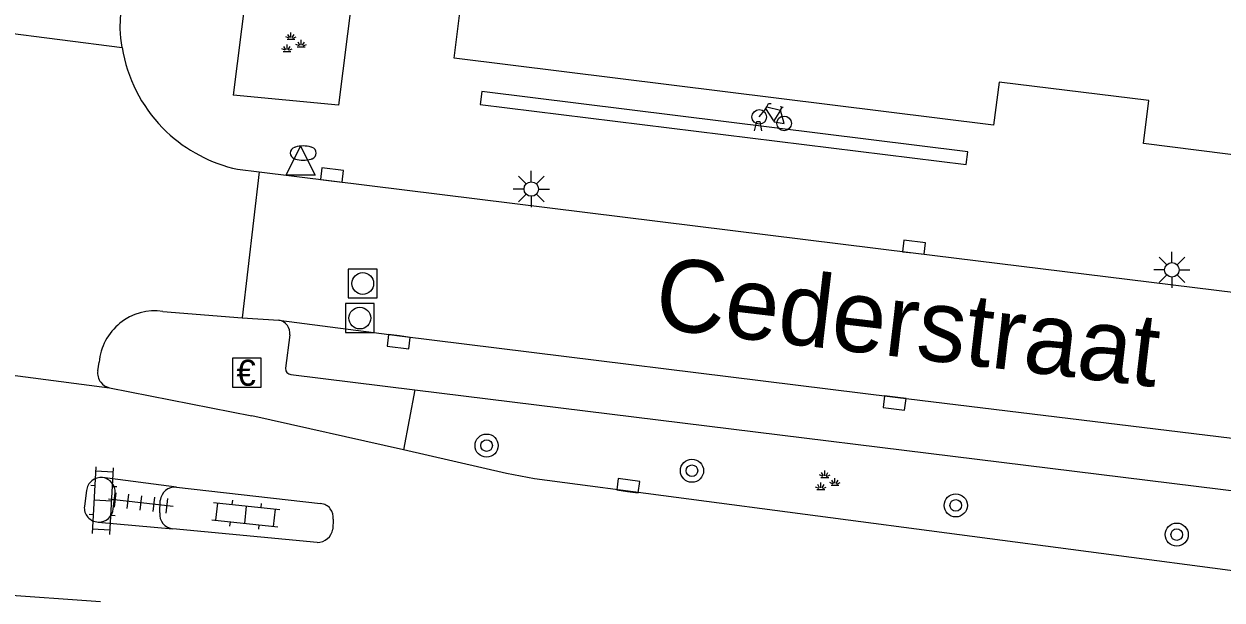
# Model space of a CAD drawing. Extents: x 131000 to 133014, y 396499 to 399001.
# Drawn here: x 132406.9 to 132448.28, y 396829.34 to 396849.24 of the extents above; entities that cross this region are included whole.
import ezdxf

# ---------------------------------------------------------------- set-up
doc = ezdxf.new("R2010")
doc.units = 0
for name, color, linetype in [('gg-anno-openbare ruimte label', 7, 'Continuous'), ('gg-bbg-hoofdgebouw', 7, 'Continuous'), ('gg-knt-verharding', 7, 'Continuous'), ('gg-knt-verharding nz', 7, 'Continuous'), ('gt-symb-betaalautomaat', 7, 'Continuous'), ('gt-symb-boom', 7, 'Continuous'), ('gt-symb-brandkraan', 7, 'Continuous'), ('gt-symb-fietsenrek', 7, 'Continuous'), ('gt-symb-groenvak', 7, 'Continuous'), ('gt-symb-klinker verharding', 7, 'Continuous'), ('gt-symb-kolk', 7, 'Continuous'), ('gt-symb-lichtmast', 7, 'Continuous'), ('gt-symb-rioolschacht', 7, 'Continuous'), ('gt-symb-tegel verharding', 7, 'Continuous'), ('gt-symb-waterafsluiter', 7, 'Continuous')]:
    doc.layers.add(name, color=color, linetype=linetype)

# ---------------------------------------------------------------- blocks, each defined once
blk = doc.blocks.new('gt0-LMAST')
at = {"layer": 'gt-symb-lichtmast'}
for p, q in [((-0.182, 0.173), (-0.447, 0.438)), ((-0.005, 0.246), (-0.005, 0.621)), ((0.172, 0.173), (0.437, 0.438)), ((-0.255, -0.004), (-0.63, -0.004)), ((-0.182, -0.181), (-0.447, -0.446)), ((-0.005, -0.254), (-0.005, -0.629)), ((0.437, -0.446), (0.172, -0.181)), ((0.245, -0.004), (0.62, -0.004))]:
    blk.add_line(p, q, dxfattribs=at)
blk.add_circle((-0.005, -0.004), 0.25, dxfattribs=at)
blk = doc.blocks.new('gt0-BOOM')
at = {"layer": 'gt-symb-boom'}
for radius in [0.4, 0.2]:
    blk.add_circle((0, 0), radius, dxfattribs=at)
blk = doc.blocks.new('gt0-GRVAK')
at = {"layer": 'gt-symb-groenvak'}
for p, q in [((-0.11, 0.189), (-0.228, 0.24)), ((-0.182, 0.153), (0.088, 0.153)), ((-0.091, 0.211), (-0.156, 0.322)), ((-0.047, 0.214), (-0.047, 0.393)), ((-0.004, 0.211), (0.061, 0.322)), ((0.015, 0.189), (0.133, 0.24)), ((0.262, -0.052), (0.197, 0.059)), ((0.305, -0.049), (0.305, 0.13)), ((0.349, -0.052), (0.414, 0.059)), ((-0.245, -0.228), (-0.363, -0.177)), ((-0.318, -0.264), (-0.047, -0.264)), ((-0.226, -0.206), (-0.291, -0.095)), ((-0.183, -0.203), (-0.183, -0.024)), ((-0.139, -0.206), (-0.074, -0.095)), ((-0.12, -0.228), (-0.002, -0.177)), ((0.243, -0.074), (0.125, -0.023)), ((0.17, -0.11), (0.441, -0.11)), ((0.368, -0.074), (0.486, -0.023))]:
    blk.add_line(p, q, dxfattribs=at)
blk = doc.blocks.new('gt0-WAFSL')
at = {"layer": 'gt-symb-waterafsluiter'}
for p, q in [((-0.5, -0.333), (0, 0.667)), ((0, 0.667), (0.5, -0.333)), ((0.5, -0.333), (-0.5, -0.333))]:
    blk.add_line(p, q, dxfattribs=at)
blk = doc.blocks.new('gt0-BR')
at = {"layer": 'gt-symb-brandkraan'}
for centre, radius, start, end in [((-0.244, 0), 0.206, 107.5669, 252.4331), ((0.599, -2.664), 3, 106.892, 107.5669), ((0, -0.691), 0.938, 73.108, 106.892), ((-0.599, -2.664), 3, 72.4331, 73.108), ((0.244, 0), 0.206, 287.567, 72.4331), ((0.599, 2.664), 3, 252.4331, 253.108), ((0, 0.691), 0.938, 253.108, 286.8921), ((-0.599, 2.664), 3, 286.8921, 287.567)]:
    blk.add_arc(centre, radius, start, end, dxfattribs=at)
blk = doc.blocks.new('gt0-KOLK')
at = {"layer": 'gt-symb-kolk'}
blk.add_lwpolyline([(0, 0), (0.375, 0), (0.375, 0.4), (-0.375, 0.4), (-0.375, 0), (0, 0)], dxfattribs=at)
blk = doc.blocks.new('gt0-RS')
at = {"layer": 'gt-symb-rioolschacht'}
blk.add_lwpolyline([(-0.5, -0.5), (0.5, -0.5), (0.5, 0.5), (-0.5, 0.5)], close=True, dxfattribs=at)
blk.add_circle((0, 0), 0.375, dxfattribs=at)
blk = doc.blocks.new('gt0-FREK')
at = {"layer": 'gt-symb-fietsenrek'}
for p, q in [((0.757, 0.841), (0.866, 0.816)), ((0.259, 0.762), (0.294, 0.823)), ((0.54, 0.335), (0.259, 0.762)), ((0.294, 0.823), (0.767, 0.714)), ((0.767, 0.714), (0.54, 0.335)), ((0.767, 0.714), (0.84, 0.822)), ((0.895, 0.252), (0.767, 0.714))]:
    blk.add_line(p, q, dxfattribs=at)
for points in [[(0.294, 0.823), (0.36, 0.937), (0.452, 0.935)], [(0.036, 0.476), (0.228, 0.708), (0.259, 0.762)], [(-0.124, 0), (-0.047, 0.312), (0.053, 0.312), (0.12, 0)], [(0.54, 0.335), (0.555, 0.305), (0.895, 0.252)]]:
    blk.add_lwpolyline(points, dxfattribs=at)
for centre in [(0.036, 0.476), (0.895, 0.252)]:
    blk.add_circle(centre, 0.252, dxfattribs=at)
blk = doc.blocks.new('gt0-KL1')
at = {"layer": 'gt-symb-klinker verharding'}
for p, q in [((-0.5, 0.3), (-0.5, 0.45)), ((0.5, 0.3), (0.5, 0.45)), ((-1.15, 0.3), (1.15, 0.3)), ((-1, -0.3), (-1, 0.3)), ((0, -0.3), (0, 0.3)), ((1, -0.3), (1, 0.3)), ((-1.15, -0.3), (1.15, -0.3)), ((-0.5, -0.45), (-0.5, -0.3)), ((0.5, -0.45), (0.5, -0.3))]:
    blk.add_line(p, q, dxfattribs=at)
blk = doc.blocks.new('gt0-BA')
at = {"layer": 'gt-symb-betaalautomaat'}
blk.add_lwpolyline([(-0.498, -0.507), (0.502, -0.507), (0.502, 0.493), (-0.498, 0.493)], close=True, dxfattribs=at)
blk.add_text('€', height=0.9, dxfattribs=at).set_placement((-0.357, -0.457))
blk = doc.blocks.new('gt0-TEG1')
at = {"layer": 'gt-symb-tegel verharding'}
for p, q in [((-1.125, 0), (1.125, 0)), ((-0.9, -0.25), (-0.9, 0.25)), ((-0.45, -0.25), (-0.45, 0.25)), ((0, -0.25), (0, 0.25)), ((0.45, -0.25), (0.45, 0.25)), ((0.9, -0.25), (0.9, 0.25))]:
    blk.add_line(p, q, dxfattribs=at)

msp = doc.modelspace()

# ---------------------------------------------------------------- linework, layer by layer
at = {"layer": 'gg-bbg-hoofdgebouw'}
msp.add_lwpolyline([(132454.668, 396863.123), (132452.306, 396844.263), (132445.563, 396845.109), (132445.75, 396846.597), (132440.576, 396847.232), (132440.391, 396845.743), (132421.755, 396848.056), (132422.784, 396856.274), (132422.867, 396856.264)], dxfattribs=at)
at = {"layer": 'gg-knt-verharding'}
for p, q in [((132414.599, 396850.58), (132414.13, 396846.78)), ((132405.119, 396849.09), (132410.286, 396848.428)), ((132410.286, 396848.428), (132410.324, 396848.229)), ((132414.274, 396844.224), (132415.024, 396844.13)), ((132415.024, 396844.13), (132414.436, 396839.093)), ((132411.695, 396839.312), (132414.436, 396839.093)), ((132414.436, 396839.093), (132415.703, 396839.01)), ((132401.82, 396837.715), (132409.85, 396836.675)), ((132409.45, 396837.262), (132409.493, 396837.556)), ((132409.85, 396836.675), (132414.764, 396835.698)), ((132420.405, 396836.603), (132420.007, 396834.53)), ((132420.007, 396834.53), (132414.764, 396835.698)), ((132412.165, 396833.243), (132409.616, 396833.569)), ((132409.059, 396833.122), (132408.985, 396832.582)), ((132409.984, 396832.491), (132410.047, 396833.034)), ((132412.165, 396833.243), (132417.144, 396832.677)), ((132411.587, 396832.355), (132411.606, 396832.78)), ((132409.464, 396832.033), (132412.044, 396831.8)), ((132417.024, 396831.326), (132412.044, 396831.8)), ((132417.58, 396832.129), (132417.567, 396831.791)), ((132409.547, 396829.282), (132400.901, 396829.888))]:
    msp.add_line(p, q, dxfattribs=at)
for points in [[(132410.286, 396848.428), (132410.246, 396848.748), (132410.227, 396849.075), (132410.232, 396849.432), (132410.263, 396849.788), (132410.355, 396850.78)], [(132418.224, 396850.102), (132417.76, 396846.43), (132414.13, 396846.78)], [(132415.024, 396844.13), (132437.613, 396841.329), (132453.978, 396839.324), (132456.11, 396839.051)], [(132416.077, 396838.498), (132415.933, 396837.345), (132415.944, 396837.263), (132415.983, 396837.196), (132416.042, 396837.149), (132416.113, 396837.127), (132420.405, 396836.603)], [(132420.405, 396836.603), (132449.905, 396832.964), (132449.978, 396832.969), (132450.047, 396833.002), (132450.101, 396833.062), (132450.127, 396833.136), (132450.271, 396834.279)], [(132455.202, 396829.452), (132454.74, 396829.494), (132448.992, 396830.299), (132424.538, 396833.524), (132423.57, 396833.707), (132420.007, 396834.53)]]:
    msp.add_lwpolyline(points, dxfattribs=at)
for centre, radius, start, end in [((132415.354, 396849.244), 5.131, 191.4109, 226.551), ((132415.361, 396849.243), 5.136, 226.4833, 257.7781), ((132411.43, 396837.387), 1.943, 82.1704, 128.674), ((132411.427, 396837.386), 1.942, 128.5973, 174.9889), ((132415.624, 396838.558), 0.459, 35.7187, 80.0248), ((132415.623, 396838.56), 0.458, 352.2484, 35.4951), ((132409.951, 396837.175), 0.509, 170.122, 217.9505), ((132409.954, 396837.176), 0.512, 217.8653, 258.2613), ((132409.561, 396833.068), 0.504, 83.6876, 173.8074), ((132409.55, 396833.075), 0.498, 355.2665, 82.4439), ((132412.125, 396832.722), 0.522, 85.6231, 173.6444), ((132409.483, 396832.533), 0.5, 174.3864, 267.8227), ((132417.101, 396832.195), 0.483, 352.1035, 84.9094), ((132409.484, 396832.534), 0.502, 267.6944, 355.0508), ((132412.094, 396832.307), 0.509, 174.5878, 264.3499), ((132417.014, 396831.888), 0.562, 271.0661, 350.0843)]:
    msp.add_arc(centre, radius, start, end, dxfattribs=at)
at = {"layer": 'gg-knt-verharding nz'}
for points in [[(132422.661, 396846.464), (132439.443, 396844.384), (132439.501, 396844.829), (132422.719, 396846.909), (132422.661, 396846.464)], [(132415.703, 396839.01), (132419.867, 396838.463), (132436.992, 396836.348), (132450.714, 396834.675)]]:
    msp.add_lwpolyline(points, dxfattribs=at)

# ---------------------------------------------------------------- block references
at = {"layer": 'gt-symb-betaalautomaat'}
msp.add_blockref('gt0-BA', (132414.594, 396837.199), dxfattribs=at)
at = {"layer": 'gt-symb-boom'}
for p in [(132422.878, 396834.676), (132429.972, 396833.807), (132439.082, 396832.61), (132446.713, 396831.6)]:
    msp.add_blockref('gt0-BOOM', p, dxfattribs=at)
at = {"layer": 'gt-symb-brandkraan'}
msp.add_blockref('gt0-BR', (132416.546, 396844.779), dxfattribs=at)
at = {"layer": 'gt-symb-fietsenrek'}
msp.add_blockref('gt0-FREK', (132432.258, 396845.554), dxfattribs=at)
at = {"layer": 'gt-symb-groenvak'}
for p in [(132416.169, 396848.558), (132434.606, 396833.422)]:
    msp.add_blockref('gt0-GRVAK', p, dxfattribs=at)
at = {"layer": 'gt-symb-klinker verharding'}
for p, rotation in [((132409.625, 396832.772), 86.84560781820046), ((132414.558, 396832.286), -6.087008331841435)]:
    msp.add_blockref('gt0-KL1', p, dxfattribs=dict(at, rotation=rotation))
at = {"layer": 'gt-symb-kolk'}
for p, rotation in [((132417.512, 396843.826), -7.078973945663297), ((132437.613, 396841.329), -6.981874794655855), ((132419.867, 396838.463), 172.51361771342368), ((132436.992, 396836.348), 172.96107039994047), ((132427.745, 396833.093), -7.465974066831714)]:
    msp.add_blockref('gt0-KOLK', p, dxfattribs=dict(at, rotation=rotation))
at = {"layer": 'gt-symb-lichtmast'}
for p in [(132424.425, 396843.543), (132446.552, 396840.75)]:
    msp.add_blockref('gt0-LMAST', p, dxfattribs=at)
at = {"layer": 'gt-symb-rioolschacht'}
for p in [(132418.6, 396840.275), (132418.5, 396839.081)]:
    msp.add_blockref('gt0-RS', p, dxfattribs=at)
at = {"layer": 'gt-symb-tegel verharding', "rotation": 173.51433964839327}
msp.add_blockref('gt0-TEG1', (132410.933, 396832.697), dxfattribs=at)
at = {"layer": 'gt-symb-waterafsluiter'}
msp.add_blockref('gt0-WAFSL', (132416.456, 396844.351), dxfattribs=at)

# ---------------------------------------------------------------- texts
at = {"layer": 'gg-anno-openbare ruimte label'}
msp.add_text('Cederstraat', height=2.5, rotation=353.3, dxfattribs=at).set_placement((132428.614, 396838.738))

doc.saveas('drawing.dxf')
